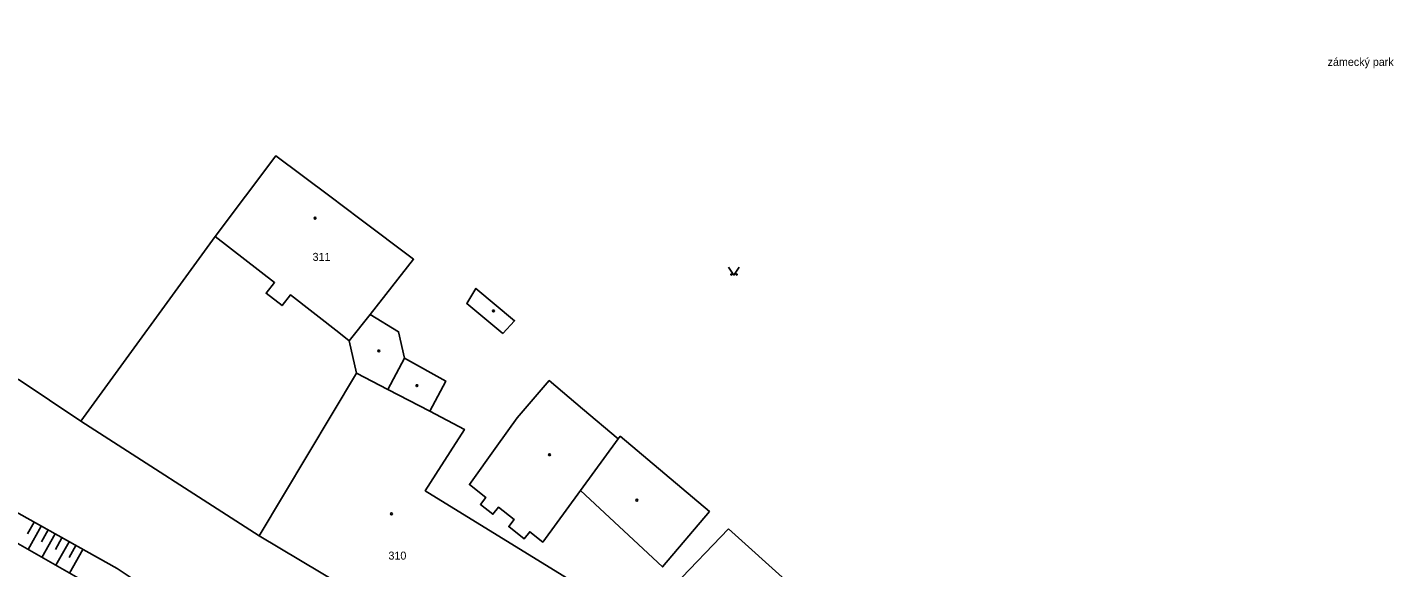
# Model space of a CAD drawing. Extents: x -794191 to -788944, y -1117087 to -1105044.
# Drawn here: x -792047.6 to -791919.5, y -1110764.9 to -1110714.2 of the extents above; entities that cross this region are included whole.
import ezdxf

# ---------------------------------------------------------------- set-up
doc = ezdxf.new("R2010")
doc.units = 0
for name, color, linetype in [('Hranice - ploty_ zdi', 7, 'Continuous'), ('Komunikace', 7, 'Continuous'), ('Popisy budov', 7, 'Continuous'), ('Stavební objekty', 7, 'Continuous'), ('Vodstvo', 7, 'Continuous'), ('Výškopis', 7, 'Continuous'), ('Značky druhů budov', 7, 'Continuous'), ('Značky druhů pozemků', 7, 'Continuous'), ('Čísla popisná', 7, 'Continuous')]:
    doc.layers.add(name, color=color, linetype=linetype)

msp = doc.modelspace()

# ---------------------------------------------------------------- linework, layer by layer
at = {"layer": 'Hranice - ploty_ zdi'}
for p, q in [((-792029.95, -1110733.86), (-792042.53, -1110751.18)), ((-792048.42, -1110747.25), (-792042.53, -1110751.18)), ((-792042.53, -1110751.18), (-792025.85, -1110761.94))]:
    msp.add_line(p, q, dxfattribs=at)
at = {"layer": 'Komunikace'}
msp.add_lwpolyline([(-791980.05, -1110810.35), (-791983.24, -1110807.21), (-791989.57, -1110801.05), (-791993.79, -1110800.03), (-791997.59, -1110798.1), (-792005, -1110792.83), (-792016.56, -1110783.83), (-792023.58, -1110775.38), (-792039.13, -1110765.01), (-792071.55, -1110746.87), (-792082.69, -1110741.18), (-792104.09, -1110731.55), (-792127.13, -1110723.51), (-792143.1, -1110720.27), (-792165.7, -1110717.1), (-792194.13, -1110714.79), (-792211.22, -1110714.23)], dxfattribs=at)
at = {"layer": 'Stavební objekty'}
msp.add_line((-792016.71, -1110746.66), (-792025.85, -1110761.94), dxfattribs=at)
for points in [[(-792018.37, -1110742.86), (-792022.9, -1110739.34), (-792023.68, -1110740.34), (-792025.18, -1110739.18), (-792024.39, -1110738.18), (-792029.95, -1110733.86), (-792024.26, -1110726.28), (-792019.21, -1110730.08), (-792016.41, -1110732.19), (-792011.36, -1110735.99), (-792015.44, -1110741.17), (-792017.39, -1110743.63)], [(-792015.44, -1110741.17), (-792012.78, -1110742.78), (-792012.23, -1110745.27), (-792013.78, -1110748.19), (-792016.71, -1110746.66)], [(-792016.71, -1110746.66), (-792017.39, -1110743.63), (-792018.37, -1110742.86)], [(-792013.78, -1110748.19), (-792009.86, -1110750.24), (-792008.36, -1110747.41), (-792012.23, -1110745.27)], [(-791995.74, -1110757.69), (-791999.26, -1110762.51), (-792000.49, -1110761.55), (-792001, -1110762.2), (-792002.45, -1110761.06), (-792001.94, -1110760.41), (-792003.42, -1110759.25), (-792003.93, -1110759.9), (-792005.1, -1110758.99), (-792004.59, -1110758.34), (-792006.13, -1110757.13), (-792003.56, -1110753.52), (-792001.67, -1110750.85), (-791998.66, -1110747.37), (-791995.54, -1110750.01), (-791992.2, -1110752.82), (-791992.01, -1110752.59)], [(-792009.86, -1110750.24), (-792006.6, -1110751.95), (-792009.27, -1110756.14), (-792010.27, -1110757.7), (-791996.63, -1110766.13)], [(-791992.2, -1110752.82), (-791995.74, -1110757.69), (-791988.04, -1110764.85), (-791983.65, -1110759.65), (-791992.01, -1110752.59)], [(-792001.84, -1110774.01), (-792002.9, -1110775.63), (-792025.85, -1110761.94)]]:
    msp.add_lwpolyline(points, dxfattribs=at)
for points in [[(-792003.01, -1110742.96), (-792006.39, -1110740.14), (-792005.53, -1110738.72), (-792001.9, -1110741.75)], [(-791981.87, -1110761.26), (-791986.94, -1110766.6), (-791981.19, -1110772.25), (-791976.22, -1110766.37)]]:
    msp.add_lwpolyline(points, close=True, dxfattribs=at)
at = {"layer": 'Vodstvo'}
msp.add_line((-792072.84, -1110748.66), (-792040.8, -1110767.04), dxfattribs=at)
at = {"layer": 'Výškopis'}
for p, q in [((-792046.92, -1110760.65), (-792047.53, -1110761.74)), ((-792046.27, -1110761.02), (-792047.49, -1110763.2)), ((-792045.61, -1110761.38), (-792046.23, -1110762.48)), ((-792044.96, -1110761.75), (-792046.19, -1110763.95)), ((-792044.31, -1110762.11), (-792044.92, -1110763.22)), ((-792043.65, -1110762.48), (-792044.89, -1110764.69)), ((-792043, -1110762.85), (-792043.62, -1110763.96)), ((-792042.34, -1110763.21), (-792043.59, -1110765.44))]:
    msp.add_line(p, q, dxfattribs=at)
at = {"layer": 'Značky druhů budov'}
for centre in [(-792020.6, -1110732.13), (-792003.89, -1110740.84), (-792014.63, -1110744.59), (-792011.05, -1110747.84), (-791998.63, -1110754.32), (-791990.45, -1110758.59), (-792013.44, -1110759.86)]:
    msp.add_circle(centre, 0.0875, dxfattribs=at)
at = {"layer": 'Značky druhů pozemků'}
msp.add_lwpolyline([(-791981.85, -1110736.72), (-791981.35, -1110737.47), (-791980.85, -1110736.72)], dxfattribs=at)
for centre in [(-791981.6, -1110737.42), (-791981.1, -1110737.42)]:
    msp.add_circle(centre, 0.05, dxfattribs=at)

# ---------------------------------------------------------------- texts
at = {"layer": 'Popisy budov'}
msp.add_text('zámecký park', height=0.75, dxfattribs=at).set_placement((-791925.734, -1110717.853))
at = {"layer": 'Čísla popisná'}
for s, p in [('311', (-792020.83, -1110736.14)), ('310', (-792013.72, -1110764.16))]:
    msp.add_text(s, height=0.75, dxfattribs=at).set_placement(p)

doc.saveas('drawing.dxf')
